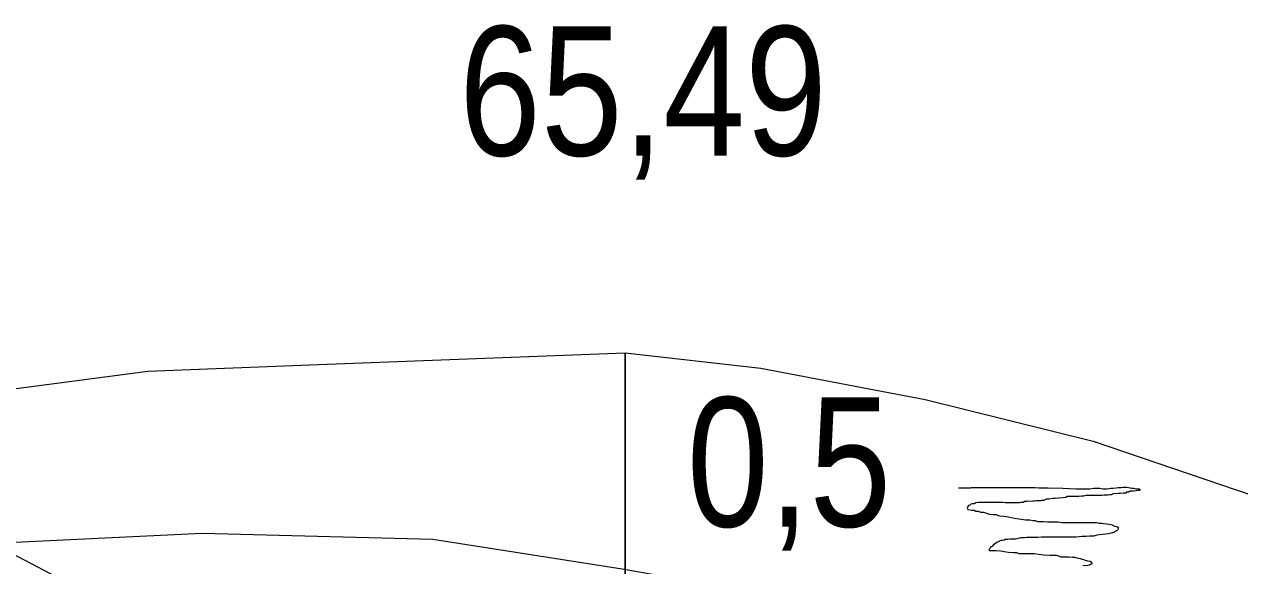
# Model space of a CAD drawing. Extents: x 640104 to 640970, y 6442278 to 6442689.
# Drawn here: x 640505.48 to 640533.68, y 6442370.71 to 6442383.27 of the extents above; entities that cross this region are included whole.
import ezdxf
from ezdxf.enums import TextEntityAlignment as Align

# ---------------------------------------------------------------- set-up
doc = ezdxf.new("R2010")
doc.units = 0
doc.header["$LTSCALE"] = 1.2
for name, color, linetype, lineweight in [('31', 7, 'Continuous', 13), ('32', 7, 'Continuous', 25), ('40', 7, 'Continuous', 13)]:
    doc.layers.add(name, color=color, linetype=linetype, lineweight=lineweight)

msp = doc.modelspace()

# ---------------------------------------------------------------- linework, layer by layer
at = {"layer": '31'}
for points in [[(640473.18, 6442372.93), (640475.72, 6442371.27), (640478.28, 6442370.42), (640482.1, 6442370.17), (640486.83, 6442370.68), (640492.52, 6442372.22), (640499.75, 6442373.9), (640503.87, 6442374.64), (640508.34, 6442375.23), (640512.3, 6442375.38), (640519.42, 6442375.65), (640522.57, 6442375.3), (640526.38, 6442374.57), (640530.28, 6442373.6), (640534.74, 6442372.09), (640538.18, 6442370.24), (640542.68, 6442367.83), (640547.98, 6442364.59), (640552.93, 6442361.5)], [(640472.22, 6442370.64), (640475.92, 6442369.03), (640480.13, 6442368.11), (640486.56, 6442368.13), (640490.81, 6442368.83), (640497.84, 6442370.15), (640502.36, 6442371.12), (640509.6, 6442371.47), (640514.96, 6442371.33), (640519.35, 6442370.64), (640522.55, 6442370.08), (640525.96, 6442369.1), (640529.03, 6442368.13), (640533.83, 6442366.46), (640541.42, 6442362.91), (640550.47, 6442357.76), (640557.82, 6442353.61), (640561.26, 6442351.7), (640562.79, 6442350.94), (640563.97, 6442350.8), (640569.82, 6442350.38), (640578.08, 6442350.26)], [(640504.73, 6442371.24), (640506.53, 6442370.29), (640509.92, 6442368.65), (640513.21, 6442366.54), (640516.44, 6442363.85), (640519.58, 6442360.71), (640521.76, 6442355.55), (640523.32, 6442350.94), (640524.58, 6442346.87), (640525.58, 6442343.87), (640526.64, 6442341.1), (640527.81, 6442338.1), (640529.37, 6442335.32), (640533.1, 6442329.25)]]:
    msp.add_lwpolyline(points, dxfattribs=at)
at = {"layer": '32'}
msp.add_line((640519.42, 6442375.65), (640519.42, 6442330.65), dxfattribs=at)
at = {"layer": '40'}
for points in [[(640527.16, 6442372.52), (640527.22, 6442372.52), (640527.33, 6442372.52), (640527.44, 6442372.52), (640527.46, 6442372.53), (640527.57, 6442372.53), (640527.73, 6442372.53), (640528.05, 6442372.53), (640528.23, 6442372.53), (640528.27, 6442372.53), (640528.3, 6442372.53), (640528.38, 6442372.53), (640528.46, 6442372.53), (640528.57, 6442372.53), (640528.65, 6442372.53), (640528.71, 6442372.53), (640528.8, 6442372.53), (640528.87, 6442372.53), (640528.94, 6442372.53), (640529.02, 6442372.52), (640529.07, 6442372.52), (640529.14, 6442372.52), (640529.24, 6442372.52), (640529.58, 6442372.51), (640529.89, 6442372.5), (640529.98, 6442372.5), (640530.04, 6442372.5), (640530.08, 6442372.5), (640530.13, 6442372.5), (640530.2, 6442372.5), (640530.3, 6442372.51), (640530.34, 6442372.51), (640530.38, 6442372.51), (640530.4, 6442372.51), (640530.44, 6442372.51), (640530.51, 6442372.5), (640530.55, 6442372.5), (640530.6, 6442372.5), (640530.69, 6442372.51), (640530.75, 6442372.51), (640530.82, 6442372.52), (640530.86, 6442372.53), (640530.93, 6442372.53), (640530.97, 6442372.54), (640531.02, 6442372.54), (640531.06, 6442372.54), (640531.1, 6442372.53), (640531.14, 6442372.52), (640531.18, 6442372.51), (640531.22, 6442372.51)], [(640531.22, 6442372.51), (640531.27, 6442372.5), (640531.3, 6442372.5), (640531.35, 6442372.5), (640531.38, 6442372.47), (640531.35, 6442372.46), (640531.36, 6442372.47), (640531.33, 6442372.46), (640531.28, 6442372.45), (640531.22, 6442372.44), (640531.18, 6442372.44), (640531.14, 6442372.44), (640531.1, 6442372.42), (640531.06, 6442372.42), (640531.04, 6442372.4), (640530.98, 6442372.4), (640530.91, 6442372.39), (640530.87, 6442372.39), (640530.75, 6442372.38), (640530.7, 6442372.36), (640530.67, 6442372.36), (640530.62, 6442372.35), (640530.57, 6442372.35), (640530.54, 6442372.35), (640530.48, 6442372.34), (640530.44, 6442372.34), (640530.33, 6442372.34), (640530.27, 6442372.34), (640530.2, 6442372.34), (640530.12, 6442372.34), (640530.06, 6442372.33), (640530.01, 6442372.33), (640529.95, 6442372.32), (640529.89, 6442372.32), (640529.72, 6442372.32), (640529.68, 6442372.32), (640529.65, 6442372.3), (640529.58, 6442372.29), (640529.48, 6442372.28), (640529.4, 6442372.27), (640529.34, 6442372.27), (640529.25, 6442372.26), (640529.19, 6442372.26), (640529.14, 6442372.23), (640529.08, 6442372.23), (640529.06, 6442372.22), (640529.02, 6442372.22), (640528.96, 6442372.22), (640528.92, 6442372.21), (640528.88, 6442372.21), (640528.75, 6442372.2), (640528.7, 6442372.2)], [(640528.7, 6442372.2), (640528.66, 6442372.18), (640528.6, 6442372.18), (640528.57, 6442372.17), (640528.53, 6442372.17), (640528.5, 6442372.17), (640528.45, 6442372.17), (640528.4, 6442372.17), (640528.35, 6442372.17), (640528.28, 6442372.17), (640528.24, 6442372.17), (640528.18, 6442372.18), (640528.15, 6442372.18), (640528.11, 6442372.18), (640528.08, 6442372.18), (640528.03, 6442372.18), (640527.98, 6442372.18), (640527.91, 6442372.18), (640527.87, 6442372.18), (640527.84, 6442372.18), (640527.78, 6442372.18), (640527.74, 6442372.18), (640527.69, 6442372.18), (640527.66, 6442372.18), (640527.61, 6442372.18), (640527.56, 6442372.17), (640527.52, 6442372.15), (640527.48, 6442372.15), (640527.44, 6442372.14), (640527.42, 6442372.12), (640527.39, 6442372.11), (640527.37, 6442372.09), (640527.36, 6442372.05), (640527.37, 6442372.02), (640527.46, 6442372), (640527.52, 6442372), (640527.56, 6442371.98), (640527.61, 6442371.98), (640527.64, 6442371.97), (640527.67, 6442371.96), (640527.73, 6442371.96), (640527.78, 6442371.94), (640527.81, 6442371.93), (640527.88, 6442371.91), (640527.96, 6442371.9), (640528.03, 6442371.9), (640528.08, 6442371.88), (640528.12, 6442371.87), (640528.21, 6442371.86), (640528.32, 6442371.85)], [(640528.32, 6442371.85), (640528.46, 6442371.82), (640528.56, 6442371.8), (640528.62, 6442371.79), (640528.71, 6442371.78), (640528.81, 6442371.78), (640528.88, 6442371.76), (640528.94, 6442371.76), (640528.99, 6442371.74), (640529.07, 6442371.74), (640529.13, 6442371.74), (640529.22, 6442371.73), (640529.3, 6442371.73), (640529.37, 6442371.73), (640529.47, 6442371.73), (640529.55, 6442371.72), (640529.61, 6442371.72), (640529.65, 6442371.72), (640529.72, 6442371.72), (640529.79, 6442371.72), (640529.88, 6442371.72), (640529.97, 6442371.72), (640530.06, 6442371.72), (640530.12, 6442371.72), (640530.2, 6442371.72), (640530.24, 6442371.72), (640530.3, 6442371.72), (640530.36, 6442371.72), (640530.42, 6442371.7), (640530.48, 6442371.7), (640530.52, 6442371.69), (640530.66, 6442371.68), (640530.72, 6442371.66), (640530.78, 6442371.63), (640530.82, 6442371.62), (640530.86, 6442371.61), (640530.86, 6442371.57), (640530.85, 6442371.54), (640530.82, 6442371.52), (640530.8, 6442371.51), (640530.78, 6442371.49), (640530.73, 6442371.48), (640530.64, 6442371.45), (640530.5, 6442371.44), (640530.37, 6442371.42), (640530.3, 6442371.4), (640530.2, 6442371.4), (640530.12, 6442371.39), (640530.02, 6442371.39), (640529.89, 6442371.38), (640529.7, 6442371.38), (640529.53, 6442371.38)], [(640529.53, 6442371.38), (640529.44, 6442371.38), (640529.37, 6442371.38), (640529.29, 6442371.38), (640529.23, 6442371.38), (640529.17, 6442371.38), (640529.08, 6442371.38), (640529, 6442371.37), (640528.82, 6442371.37), (640528.74, 6442371.37), (640528.69, 6442371.36), (640528.6, 6442371.36), (640528.48, 6442371.33), (640528.35, 6442371.33), (640528.3, 6442371.32), (640528.24, 6442371.32), (640528.22, 6442371.31), (640528.18, 6442371.3), (640528.15, 6442371.3), (640528.11, 6442371.28), (640528.08, 6442371.27), (640528.05, 6442371.25), (640527.99, 6442371.21), (640527.96, 6442371.19), (640527.94, 6442371.16), (640527.91, 6442371.15), (640527.9, 6442371.13), (640527.87, 6442371.1), (640527.86, 6442371.08), (640527.88, 6442371.07), (640527.92, 6442371.07), (640527.98, 6442371.07), (640528.03, 6442371.07), (640528.14, 6442371.06), (640528.22, 6442371.04), (640528.32, 6442371.03), (640528.44, 6442371.02), (640528.5, 6442371.02), (640528.56, 6442371), (640528.62, 6442371), (640528.78, 6442371), (640528.92, 6442371), (640529.02, 6442370.98), (640529.13, 6442370.97), (640529.28, 6442370.96), (640529.42, 6442370.96), (640529.54, 6442370.92), (640529.62, 6442370.92), (640529.72, 6442370.92), (640529.8, 6442370.91)], [(640529.8, 6442370.91), (640529.85, 6442370.91), (640529.9, 6442370.9), (640529.98, 6442370.88), (640530.06, 6442370.86), (640530.1, 6442370.84), (640530.15, 6442370.83), (640530.21, 6442370.82), (640530.24, 6442370.8), (640530.25, 6442370.76), (640530.22, 6442370.74), (640530.2, 6442370.73), (640530.16, 6442370.72), (640530.04, 6442370.71)]]:
    msp.add_lwpolyline(points, dxfattribs=at)

# ---------------------------------------------------------------- texts
at = {"layer": '32', "width": 0.85}
for s, p in [('65,49', (640519.835, 6442380.23)), ('0,5', (640523.225, 6442371.62))]:
    msp.add_text(s, height=3, dxfattribs=at).set_placement(p, align=Align.CENTER)

doc.saveas('drawing.dxf')
